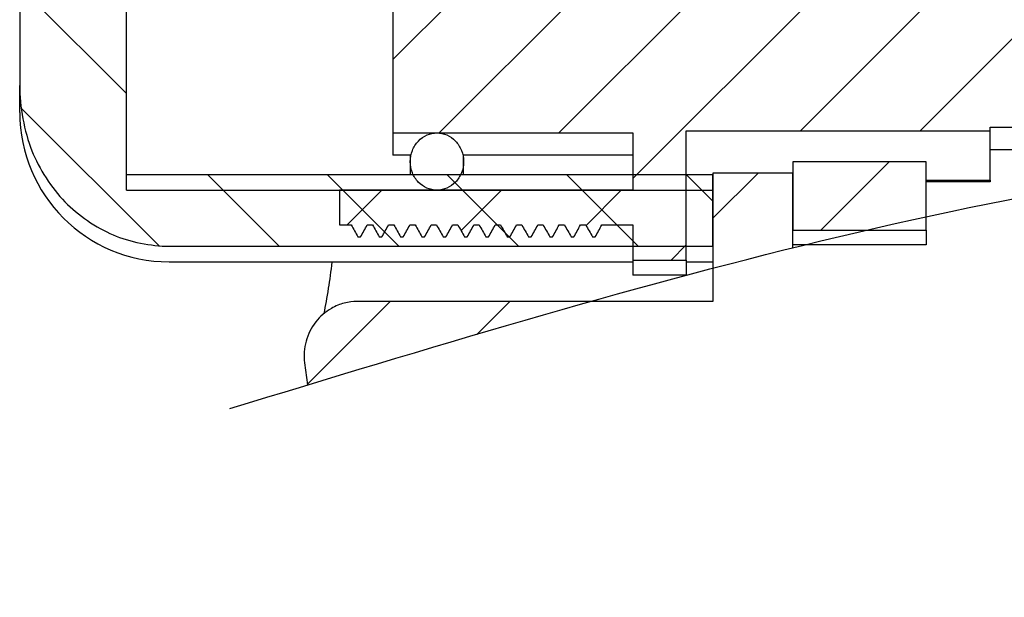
# Model space of a CAD drawing. Header units: millimetres. Extents: x 0 to 4378, y 0 to 2397.
# Tile 533 of 656: x 3460 to 3478, y 22 to 33. Entities that reach past the tile are written whole.
import ezdxf

# ---------------------------------------------------------------- set-up
doc = ezdxf.new("R2010")
doc.units = ezdxf.units.MM
doc.header["$LTSCALE"] = 0.2
doc.layers.add('05_Section Line', color=3, linetype='Continuous')
doc.layers.add('12_Before Rev.Num.', color=5, linetype='Continuous')
pattern_1 = [(45, (-135.975, -57.496), (-1.122532, 1.122532), [])]

# ---------------------------------------------------------------- blocks, each defined once
blk = doc.blocks.new('Blk$I43J4-5N2301D')
at = {"layer": '05_Section Line'}
h = blk.add_hatch(dxfattribs=at)
h.set_pattern_fill('ANSI31', color=256, scale=12.7, style=0)
h.set_pattern_definition(pattern_1)
edge = h.paths.add_edge_path()
edge.add_line((-34.258, -27.534), (-34.208, -27.534))
edge.add_spline(control_points=[(-34.208, -27.534), (-34.187, -27.496), (-34.166, -27.458), (-34.125, -27.382), (-34.104, -27.345), (-34.084, -27.307)], knot_values=[-0.025861, -0.025861, -0.025861, -0.025861, -0.012938, -0.012938, 0, 0, 0, 0], degree=3, periodic=0)
edge.add_line((-34.084, -27.307), (-33.5, -27.307))
edge.add_line((-33.5, -27.307), (-33.5, -27.708))
edge.add_line((-33.5, -27.708), (-33.5, -27.969))
edge.add_line((-33.5, -27.969), (-32.5, -27.969))
edge.add_line((-32.5, -27.969), (-32.5, -27.708))
edge.add_line((-32.5, -27.708), (-32.5, -26.657))
edge.add_line((-32.5, -26.657), (-32.5, -26.369))
edge.add_line((-32.5, -26.369), (-32.5, -25.542))
edge.add_line((-32.5, -25.542), (-26.8, -25.542))
edge.add_line((-26.8, -25.542), (-26.8, -25.473))
edge.add_line((-26.8, -25.473), (-22.7, -25.473))
edge.add_line((-22.7, -25.473), (-22.7, -16.527))
edge.add_line((-22.7, -16.527), (-26.8, -16.527))
edge.add_line((-26.8, -16.527), (-26.8, -15.877))
edge.add_line((-26.8, -15.877), (-28, -15.877))
edge.add_line((-28, -15.877), (-28, -14.39))
edge.add_line((-28, -14.39), (-30.5, -14.39))
edge.add_line((-30.5, -14.39), (-30.5, -15.662))
edge.add_line((-30.5, -15.662), (-30.5, -15.877))
edge.add_line((-30.5, -15.877), (-32.5, -15.877))
edge.add_line((-32.5, -15.877), (-32.5, -15.631))
edge.add_line((-32.5, -15.631), (-32.5, -15.343))
edge.add_line((-32.5, -15.343), (-32.5, -14.292))
edge.add_line((-32.5, -14.292), (-32.5, -14.031))
edge.add_line((-32.5, -14.031), (-33.5, -14.031))
edge.add_line((-33.5, -14.031), (-33.5, -14.292))
edge.add_line((-33.5, -14.292), (-33.5, -14.693))
edge.add_line((-33.5, -14.693), (-33.843, -14.693))
edge.add_spline(control_points=[(-33.843, -14.693), (-33.862, -14.659), (-33.881, -14.625), (-33.921, -14.553), (-33.942, -14.515), (-33.965, -14.474), (-33.967, -14.47), (-33.969, -14.466)], knot_values=[-0.025923, -0.025923, -0.025923, -0.025923, -0.014184, -0.014184, -0.001229, -0.001229, 0, 0, 0, 0], degree=3, periodic=0)
edge.add_line((-33.969, -14.466), (-34.019, -14.466))
edge.add_spline(control_points=[(-34.019, -14.466), (-34.038, -14.501), (-34.056, -14.535), (-34.096, -14.607), (-34.117, -14.645), (-34.139, -14.686), (-34.141, -14.69), (-34.143, -14.693)], knot_values=[-0.025862, -0.025862, -0.025862, -0.025862, -0.014172, -0.014172, -0.001235, -0.001235, 0, 0, 0, 0], degree=3, periodic=0)
edge.add_line((-34.143, -14.693), (-34.243, -14.693))
edge.add_spline(control_points=[(-34.243, -14.693), (-34.263, -14.658), (-34.282, -14.622), (-34.323, -14.549), (-34.344, -14.512), (-34.366, -14.471), (-34.368, -14.469), (-34.369, -14.466)], knot_values=[-0.025923, -0.025923, -0.025923, -0.025923, -0.013797, -0.013797, -0.000843, -0.000843, 0, 0, 0, 0], degree=3, periodic=0)
edge.add_line((-34.369, -14.466), (-34.419, -14.466))
edge.add_spline(control_points=[(-34.419, -14.466), (-34.438, -14.502), (-34.458, -14.537), (-34.498, -14.61), (-34.519, -14.648), (-34.541, -14.688), (-34.542, -14.691), (-34.543, -14.693)], knot_values=[-0.025862, -0.025862, -0.025862, -0.025862, -0.013774, -0.013774, -0.000836, -0.000836, 0, 0, 0, 0], degree=3, periodic=0)
edge.add_line((-34.543, -14.693), (-34.643, -14.693))
edge.add_spline(control_points=[(-34.643, -14.693), (-34.663, -14.658), (-34.682, -14.622), (-34.723, -14.549), (-34.744, -14.512), (-34.766, -14.471), (-34.768, -14.469), (-34.769, -14.466)], knot_values=[-0.025923, -0.025923, -0.025923, -0.025923, -0.013797, -0.013797, -0.000843, -0.000843, 0, 0, 0, 0], degree=3, periodic=0)
edge.add_line((-34.769, -14.466), (-34.819, -14.466))
edge.add_spline(control_points=[(-34.819, -14.466), (-34.838, -14.502), (-34.858, -14.537), (-34.898, -14.61), (-34.919, -14.648), (-34.941, -14.688), (-34.942, -14.691), (-34.943, -14.693)], knot_values=[-0.025862, -0.025862, -0.025862, -0.025862, -0.013774, -0.013774, -0.000836, -0.000836, 0, 0, 0, 0], degree=3, periodic=0)
edge.add_line((-34.943, -14.693), (-35.043, -14.693))
edge.add_spline(control_points=[(-35.043, -14.693), (-35.063, -14.658), (-35.082, -14.622), (-35.123, -14.549), (-35.144, -14.512), (-35.166, -14.471), (-35.168, -14.469), (-35.169, -14.466)], knot_values=[-0.025923, -0.025923, -0.025923, -0.025923, -0.013797, -0.013797, -0.000843, -0.000843, 0, 0, 0, 0], degree=3, periodic=0)
edge.add_line((-35.169, -14.466), (-35.219, -14.466))
edge.add_spline(control_points=[(-35.219, -14.466), (-35.238, -14.502), (-35.258, -14.537), (-35.298, -14.61), (-35.319, -14.648), (-35.341, -14.688), (-35.342, -14.691), (-35.343, -14.693)], knot_values=[-0.025862, -0.025862, -0.025862, -0.025862, -0.013774, -0.013774, -0.000836, -0.000836, 0, 0, 0, 0], degree=3, periodic=0)
edge.add_line((-35.343, -14.693), (-35.443, -14.693))
edge.add_spline(control_points=[(-35.443, -14.693), (-35.463, -14.658), (-35.482, -14.622), (-35.523, -14.549), (-35.544, -14.512), (-35.566, -14.471), (-35.568, -14.469), (-35.569, -14.466)], knot_values=[-0.025923, -0.025923, -0.025923, -0.025923, -0.013797, -0.013797, -0.000843, -0.000843, 0, 0, 0, 0], degree=3, periodic=0)
edge.add_line((-35.569, -14.466), (-35.619, -14.466))
edge.add_spline(control_points=[(-35.619, -14.466), (-35.638, -14.502), (-35.658, -14.537), (-35.698, -14.61), (-35.719, -14.648), (-35.741, -14.688), (-35.742, -14.691), (-35.743, -14.693)], knot_values=[-0.025862, -0.025862, -0.025862, -0.025862, -0.013774, -0.013774, -0.000836, -0.000836, 0, 0, 0, 0], degree=3, periodic=0)
edge.add_line((-35.743, -14.693), (-35.843, -14.693))
edge.add_spline(control_points=[(-35.843, -14.693), (-35.863, -14.658), (-35.882, -14.622), (-35.923, -14.549), (-35.944, -14.512), (-35.966, -14.471), (-35.968, -14.469), (-35.969, -14.466)], knot_values=[-0.025923, -0.025923, -0.025923, -0.025923, -0.013797, -0.013797, -0.000843, -0.000843, 0, 0, 0, 0], degree=3, periodic=0)
edge.add_line((-35.969, -14.466), (-36.019, -14.466))
edge.add_spline(control_points=[(-36.019, -14.466), (-36.038, -14.502), (-36.058, -14.537), (-36.098, -14.61), (-36.119, -14.648), (-36.141, -14.688), (-36.142, -14.691), (-36.143, -14.693)], knot_values=[-0.025862, -0.025862, -0.025862, -0.025862, -0.013774, -0.013774, -0.000836, -0.000836, 0, 0, 0, 0], degree=3, periodic=0)
edge.add_line((-36.143, -14.693), (-36.243, -14.693))
edge.add_spline(control_points=[(-36.243, -14.693), (-36.263, -14.658), (-36.282, -14.622), (-36.323, -14.549), (-36.344, -14.512), (-36.366, -14.471), (-36.368, -14.469), (-36.369, -14.466)], knot_values=[-0.025923, -0.025923, -0.025923, -0.025923, -0.013797, -0.013797, -0.000843, -0.000843, 0, 0, 0, 0], degree=3, periodic=0)
edge.add_line((-36.369, -14.466), (-36.419, -14.466))
edge.add_spline(control_points=[(-36.419, -14.466), (-36.438, -14.502), (-36.458, -14.537), (-36.498, -14.61), (-36.519, -14.648), (-36.541, -14.688), (-36.542, -14.691), (-36.543, -14.693)], knot_values=[-0.025862, -0.025862, -0.025862, -0.025862, -0.013774, -0.013774, -0.000836, -0.000836, 0, 0, 0, 0], degree=3, periodic=0)
edge.add_line((-36.543, -14.693), (-36.643, -14.693))
edge.add_spline(control_points=[(-36.643, -14.693), (-36.663, -14.658), (-36.682, -14.622), (-36.723, -14.549), (-36.744, -14.512), (-36.766, -14.471), (-36.768, -14.469), (-36.769, -14.466)], knot_values=[-0.025923, -0.025923, -0.025923, -0.025923, -0.013797, -0.013797, -0.000843, -0.000843, 0, 0, 0, 0], degree=3, periodic=0)
edge.add_line((-36.769, -14.466), (-36.819, -14.466))
edge.add_spline(control_points=[(-36.819, -14.466), (-36.838, -14.502), (-36.858, -14.537), (-36.898, -14.61), (-36.919, -14.648), (-36.941, -14.688), (-36.942, -14.691), (-36.943, -14.693)], knot_values=[-0.025862, -0.025862, -0.025862, -0.025862, -0.013774, -0.013774, -0.000836, -0.000836, 0, 0, 0, 0], degree=3, periodic=0)
edge.add_line((-36.943, -14.693), (-37.043, -14.693))
edge.add_spline(control_points=[(-37.043, -14.693), (-37.063, -14.658), (-37.082, -14.622), (-37.123, -14.549), (-37.144, -14.512), (-37.166, -14.471), (-37.168, -14.469), (-37.169, -14.466)], knot_values=[-0.025923, -0.025923, -0.025923, -0.025923, -0.013797, -0.013797, -0.000843, -0.000843, 0, 0, 0, 0], degree=3, periodic=0)
edge.add_line((-37.169, -14.466), (-37.219, -14.466))
edge.add_spline(control_points=[(-37.219, -14.466), (-37.238, -14.502), (-37.258, -14.537), (-37.298, -14.61), (-37.319, -14.648), (-37.341, -14.688), (-37.342, -14.691), (-37.343, -14.693)], knot_values=[-0.025862, -0.025862, -0.025862, -0.025862, -0.013774, -0.013774, -0.000836, -0.000836, 0, 0, 0, 0], degree=3, periodic=0)
edge.add_line((-37.343, -14.693), (-37.443, -14.693))
edge.add_spline(control_points=[(-37.443, -14.693), (-37.463, -14.658), (-37.482, -14.622), (-37.523, -14.549), (-37.544, -14.512), (-37.566, -14.471), (-37.568, -14.469), (-37.569, -14.466)], knot_values=[-0.025923, -0.025923, -0.025923, -0.025923, -0.013797, -0.013797, -0.000843, -0.000843, 0, 0, 0, 0], degree=3, periodic=0)
edge.add_line((-37.569, -14.466), (-37.619, -14.466))
edge.add_spline(control_points=[(-37.619, -14.466), (-37.638, -14.502), (-37.658, -14.537), (-37.698, -14.61), (-37.719, -14.648), (-37.741, -14.688), (-37.742, -14.691), (-37.743, -14.693)], knot_values=[-0.025862, -0.025862, -0.025862, -0.025862, -0.013774, -0.013774, -0.000836, -0.000836, 0, 0, 0, 0], degree=3, periodic=0)
edge.add_line((-37.743, -14.693), (-37.843, -14.693))
edge.add_spline(control_points=[(-37.843, -14.693), (-37.863, -14.658), (-37.882, -14.622), (-37.923, -14.549), (-37.944, -14.512), (-37.966, -14.471), (-37.968, -14.469), (-37.969, -14.466)], knot_values=[-0.025923, -0.025923, -0.025923, -0.025923, -0.013797, -0.013797, -0.000843, -0.000843, 0, 0, 0, 0], degree=3, periodic=0)
edge.add_line((-37.969, -14.466), (-38.019, -14.466))
edge.add_spline(control_points=[(-38.019, -14.466), (-38.038, -14.502), (-38.058, -14.537), (-38.098, -14.61), (-38.119, -14.648), (-38.141, -14.688), (-38.142, -14.691), (-38.143, -14.693)], knot_values=[-0.025862, -0.025862, -0.025862, -0.025862, -0.013774, -0.013774, -0.000836, -0.000836, 0, 0, 0, 0], degree=3, periodic=0)
edge.add_line((-38.143, -14.693), (-38.243, -14.693))
edge.add_spline(control_points=[(-38.243, -14.693), (-38.263, -14.658), (-38.282, -14.622), (-38.323, -14.549), (-38.344, -14.512), (-38.366, -14.471), (-38.368, -14.469), (-38.369, -14.466)], knot_values=[-0.025923, -0.025923, -0.025923, -0.025923, -0.013797, -0.013797, -0.000843, -0.000843, 0, 0, 0, 0], degree=3, periodic=0)
edge.add_line((-38.369, -14.466), (-38.419, -14.466))
edge.add_spline(control_points=[(-38.419, -14.466), (-38.438, -14.502), (-38.458, -14.537), (-38.498, -14.61), (-38.519, -14.648), (-38.541, -14.688), (-38.542, -14.691), (-38.543, -14.693)], knot_values=[-0.025862, -0.025862, -0.025862, -0.025862, -0.013774, -0.013774, -0.000836, -0.000836, 0, 0, 0, 0], degree=3, periodic=0)
edge.add_line((-38.543, -14.693), (-38.643, -14.693))
edge.add_spline(control_points=[(-38.643, -14.693), (-38.663, -14.658), (-38.682, -14.622), (-38.723, -14.549), (-38.744, -14.512), (-38.766, -14.471), (-38.768, -14.469), (-38.769, -14.466)], knot_values=[-0.025923, -0.025923, -0.025923, -0.025923, -0.013797, -0.013797, -0.000843, -0.000843, 0, 0, 0, 0], degree=3, periodic=0)
edge.add_line((-38.769, -14.466), (-38.819, -14.466))
edge.add_spline(control_points=[(-38.819, -14.466), (-38.838, -14.502), (-38.858, -14.537), (-38.898, -14.61), (-38.919, -14.648), (-38.941, -14.688), (-38.942, -14.691), (-38.943, -14.693)], knot_values=[-0.025862, -0.025862, -0.025862, -0.025862, -0.013774, -0.013774, -0.000836, -0.000836, 0, 0, 0, 0], degree=3, periodic=0)
edge.add_line((-38.943, -14.693), (-39, -14.693))
edge.add_line((-39, -14.693), (-39, -15.343))
edge.add_line((-39, -15.343), (-33.5, -15.343))
edge.add_line((-33.5, -15.343), (-33.5, -15.631))
edge.add_line((-33.5, -15.631), (-33.5, -16.417))
edge.add_line((-33.5, -16.417), (-38, -16.417))
edge.add_line((-38, -16.417), (-38, -18.121))
edge.add_line((-38, -18.121), (-33, -18.121))
edge.add_line((-33, -18.121), (-33, -19.112))
edge.add_line((-33, -19.112), (-38, -19.112))
edge.add_line((-38, -19.112), (-38, -21.335))
edge.add_line((-38, -21.335), (-33, -21.335))
edge.add_line((-33, -21.335), (-33, -22.031))
edge.add_line((-33, -22.031), (-38, -22.031))
edge.add_line((-38, -22.031), (-38, -25.583))
edge.add_line((-38, -25.583), (-33.5, -25.583))
edge.add_line((-33.5, -25.583), (-33.5, -26.369))
edge.add_line((-33.5, -26.369), (-33.5, -26.657))
edge.add_line((-33.5, -26.657), (-39, -26.657))
edge.add_line((-39, -26.657), (-39, -27.307))
edge.add_line((-39, -27.307), (-38.784, -27.307))
edge.add_spline(control_points=[(-38.784, -27.307), (-38.763, -27.345), (-38.742, -27.382), (-38.7, -27.458), (-38.679, -27.496), (-38.658, -27.534)], knot_values=[-0.025924, -0.025924, -0.025924, -0.025924, -0.012954, -0.012954, 0, 0, 0, 0], degree=3, periodic=0)
edge.add_line((-38.658, -27.534), (-38.608, -27.534))
edge.add_spline(control_points=[(-38.608, -27.534), (-38.587, -27.496), (-38.566, -27.458), (-38.525, -27.382), (-38.504, -27.345), (-38.484, -27.307)], knot_values=[-0.025861, -0.025861, -0.025861, -0.025861, -0.012938, -0.012938, 0, 0, 0, 0], degree=3, periodic=0)
edge.add_line((-38.484, -27.307), (-38.384, -27.307))
edge.add_spline(control_points=[(-38.384, -27.307), (-38.363, -27.345), (-38.342, -27.382), (-38.3, -27.458), (-38.279, -27.496), (-38.258, -27.534)], knot_values=[-0.025924, -0.025924, -0.025924, -0.025924, -0.012954, -0.012954, 0, 0, 0, 0], degree=3, periodic=0)
edge.add_line((-38.258, -27.534), (-38.208, -27.534))
edge.add_spline(control_points=[(-38.208, -27.534), (-38.187, -27.496), (-38.166, -27.458), (-38.125, -27.382), (-38.104, -27.345), (-38.084, -27.307)], knot_values=[-0.025861, -0.025861, -0.025861, -0.025861, -0.012938, -0.012938, 0, 0, 0, 0], degree=3, periodic=0)
edge.add_line((-38.084, -27.307), (-37.984, -27.307))
edge.add_spline(control_points=[(-37.984, -27.307), (-37.963, -27.345), (-37.942, -27.382), (-37.9, -27.458), (-37.879, -27.496), (-37.858, -27.534)], knot_values=[-0.025924, -0.025924, -0.025924, -0.025924, -0.012954, -0.012954, 0, 0, 0, 0], degree=3, periodic=0)
edge.add_line((-37.858, -27.534), (-37.808, -27.534))
edge.add_spline(control_points=[(-37.808, -27.534), (-37.787, -27.496), (-37.766, -27.458), (-37.725, -27.382), (-37.704, -27.345), (-37.684, -27.307)], knot_values=[-0.025861, -0.025861, -0.025861, -0.025861, -0.012938, -0.012938, 0, 0, 0, 0], degree=3, periodic=0)
edge.add_line((-37.684, -27.307), (-37.584, -27.307))
edge.add_spline(control_points=[(-37.584, -27.307), (-37.563, -27.345), (-37.542, -27.382), (-37.5, -27.458), (-37.479, -27.496), (-37.458, -27.534)], knot_values=[-0.025924, -0.025924, -0.025924, -0.025924, -0.012954, -0.012954, 0, 0, 0, 0], degree=3, periodic=0)
edge.add_line((-37.458, -27.534), (-37.408, -27.534))
edge.add_spline(control_points=[(-37.408, -27.534), (-37.387, -27.496), (-37.366, -27.458), (-37.325, -27.382), (-37.304, -27.345), (-37.284, -27.307)], knot_values=[-0.025861, -0.025861, -0.025861, -0.025861, -0.012938, -0.012938, 0, 0, 0, 0], degree=3, periodic=0)
edge.add_line((-37.284, -27.307), (-37.184, -27.307))
edge.add_spline(control_points=[(-37.184, -27.307), (-37.163, -27.345), (-37.142, -27.382), (-37.1, -27.458), (-37.079, -27.496), (-37.058, -27.534)], knot_values=[-0.025924, -0.025924, -0.025924, -0.025924, -0.012954, -0.012954, 0, 0, 0, 0], degree=3, periodic=0)
edge.add_line((-37.058, -27.534), (-37.008, -27.534))
edge.add_spline(control_points=[(-37.008, -27.534), (-36.987, -27.496), (-36.966, -27.458), (-36.925, -27.382), (-36.904, -27.345), (-36.884, -27.307)], knot_values=[-0.025861, -0.025861, -0.025861, -0.025861, -0.012938, -0.012938, 0, 0, 0, 0], degree=3, periodic=0)
edge.add_line((-36.884, -27.307), (-36.784, -27.307))
edge.add_spline(control_points=[(-36.784, -27.307), (-36.763, -27.345), (-36.742, -27.382), (-36.7, -27.458), (-36.679, -27.496), (-36.658, -27.534)], knot_values=[-0.025924, -0.025924, -0.025924, -0.025924, -0.012954, -0.012954, 0, 0, 0, 0], degree=3, periodic=0)
edge.add_line((-36.658, -27.534), (-36.608, -27.534))
edge.add_spline(control_points=[(-36.608, -27.534), (-36.587, -27.496), (-36.566, -27.458), (-36.525, -27.382), (-36.504, -27.345), (-36.484, -27.307)], knot_values=[-0.025861, -0.025861, -0.025861, -0.025861, -0.012938, -0.012938, 0, 0, 0, 0], degree=3, periodic=0)
edge.add_line((-36.484, -27.307), (-36.384, -27.307))
edge.add_spline(control_points=[(-36.384, -27.307), (-36.363, -27.345), (-36.342, -27.382), (-36.3, -27.458), (-36.279, -27.496), (-36.258, -27.534)], knot_values=[-0.025924, -0.025924, -0.025924, -0.025924, -0.012954, -0.012954, 0, 0, 0, 0], degree=3, periodic=0)
edge.add_line((-36.258, -27.534), (-36.208, -27.534))
edge.add_spline(control_points=[(-36.208, -27.534), (-36.187, -27.496), (-36.166, -27.458), (-36.125, -27.382), (-36.104, -27.345), (-36.084, -27.307)], knot_values=[-0.025861, -0.025861, -0.025861, -0.025861, -0.012938, -0.012938, 0, 0, 0, 0], degree=3, periodic=0)
edge.add_line((-36.084, -27.307), (-35.984, -27.307))
edge.add_spline(control_points=[(-35.984, -27.307), (-35.963, -27.345), (-35.942, -27.382), (-35.9, -27.458), (-35.879, -27.496), (-35.858, -27.534)], knot_values=[-0.025924, -0.025924, -0.025924, -0.025924, -0.012954, -0.012954, 0, 0, 0, 0], degree=3, periodic=0)
edge.add_line((-35.858, -27.534), (-35.808, -27.534))
edge.add_spline(control_points=[(-35.808, -27.534), (-35.787, -27.496), (-35.766, -27.458), (-35.725, -27.382), (-35.704, -27.345), (-35.684, -27.307)], knot_values=[-0.025861, -0.025861, -0.025861, -0.025861, -0.012938, -0.012938, 0, 0, 0, 0], degree=3, periodic=0)
edge.add_line((-35.684, -27.307), (-35.584, -27.307))
edge.add_spline(control_points=[(-35.584, -27.307), (-35.563, -27.345), (-35.542, -27.382), (-35.5, -27.458), (-35.479, -27.496), (-35.458, -27.534)], knot_values=[-0.025924, -0.025924, -0.025924, -0.025924, -0.012954, -0.012954, 0, 0, 0, 0], degree=3, periodic=0)
edge.add_line((-35.458, -27.534), (-35.408, -27.534))
edge.add_spline(control_points=[(-35.408, -27.534), (-35.387, -27.496), (-35.366, -27.458), (-35.325, -27.382), (-35.304, -27.345), (-35.284, -27.307)], knot_values=[-0.025861, -0.025861, -0.025861, -0.025861, -0.012938, -0.012938, 0, 0, 0, 0], degree=3, periodic=0)
edge.add_line((-35.284, -27.307), (-35.184, -27.307))
edge.add_spline(control_points=[(-35.184, -27.307), (-35.163, -27.345), (-35.142, -27.382), (-35.1, -27.458), (-35.079, -27.496), (-35.058, -27.534)], knot_values=[-0.025924, -0.025924, -0.025924, -0.025924, -0.012954, -0.012954, 0, 0, 0, 0], degree=3, periodic=0)
edge.add_line((-35.058, -27.534), (-35.008, -27.534))
edge.add_spline(control_points=[(-35.008, -27.534), (-34.987, -27.496), (-34.966, -27.458), (-34.925, -27.382), (-34.904, -27.345), (-34.884, -27.307)], knot_values=[-0.025861, -0.025861, -0.025861, -0.025861, -0.012938, -0.012938, 0, 0, 0, 0], degree=3, periodic=0)
edge.add_line((-34.884, -27.307), (-34.784, -27.307))
edge.add_spline(control_points=[(-34.784, -27.307), (-34.763, -27.345), (-34.742, -27.382), (-34.7, -27.458), (-34.679, -27.496), (-34.658, -27.534)], knot_values=[-0.025924, -0.025924, -0.025924, -0.025924, -0.012954, -0.012954, 0, 0, 0, 0], degree=3, periodic=0)
edge.add_line((-34.658, -27.534), (-34.608, -27.534))
edge.add_spline(control_points=[(-34.608, -27.534), (-34.587, -27.496), (-34.566, -27.458), (-34.525, -27.382), (-34.504, -27.345), (-34.484, -27.307)], knot_values=[-0.025861, -0.025861, -0.025861, -0.025861, -0.012938, -0.012938, 0, 0, 0, 0], degree=3, periodic=0)
edge.add_line((-34.484, -27.307), (-34.384, -27.307))
edge.add_spline(control_points=[(-34.384, -27.307), (-34.363, -27.345), (-34.342, -27.382), (-34.3, -27.458), (-34.279, -27.496), (-34.258, -27.534)], knot_values=[-0.025924, -0.025924, -0.025924, -0.025924, -0.012954, -0.012954, 0, 0, 0, 0], degree=3, periodic=0)
h = blk.add_hatch(dxfattribs=at)
h.set_pattern_fill('ANSI31', color=256, scale=12.7, angle=90.0002, style=0)
h.set_pattern_definition([(135.0002, (-135.975, -57.496), (-1.122528, -1.122536), [])])
edge = h.paths.add_edge_path()
edge.add_spline(control_points=[(-45, -24.693), (-45, -25.087), (-44.917, -25.553), (-44.637, -26.254), (-44.403, -26.619), (-43.909, -27.125), (-43.567, -27.361), (-42.937, -27.627), (-42.539, -27.708), (-42.2, -27.708)], knot_values=[0.364927, 0.364927, 0.364927, 0.364927, 0.48316, 0.48316, 0.591468, 0.591468, 0.69527, 0.69527, 0.796852, 0.796852, 0.796852, 0.796852], degree=3, periodic=0)
edge.add_line((-42.2, -27.708), (-33.5, -27.708))
edge.add_line((-33.5, -27.708), (-32.5, -27.708))
edge.add_line((-32.5, -27.708), (-32, -27.708))
edge.add_line((-32, -27.708), (-32, -26.657))
edge.add_line((-32, -26.657), (-32, -26.369))
edge.add_line((-32, -26.369), (-32.5, -26.369))
edge.add_line((-32.5, -26.369), (-33.5, -26.369))
edge.add_line((-33.5, -26.369), (-36.731, -26.369))
edge.add_line((-36.731, -26.369), (-37.62, -26.369))
edge.add_line((-37.62, -26.369), (-43, -26.369))
edge.add_line((-43, -26.369), (-43, -15.631))
edge.add_line((-43, -15.631), (-37.62, -15.631))
edge.add_line((-37.62, -15.631), (-36.731, -15.631))
edge.add_line((-36.731, -15.631), (-33.5, -15.631))
edge.add_line((-33.5, -15.631), (-32.5, -15.631))
edge.add_line((-32.5, -15.631), (-32, -15.631))
edge.add_line((-32, -15.631), (-32, -15.343))
edge.add_line((-32, -15.343), (-32, -14.292))
edge.add_line((-32, -14.292), (-32.5, -14.292))
edge.add_line((-32.5, -14.292), (-33.5, -14.292))
edge.add_line((-33.5, -14.292), (-42.2, -14.292))
edge.add_spline(control_points=[(-42.2, -14.292), (-42.539, -14.292), (-42.937, -14.373), (-43.567, -14.639), (-43.909, -14.875), (-44.403, -15.381), (-44.637, -15.746), (-44.917, -16.447), (-45, -16.913), (-45, -17.307)], knot_values=[-0.796852, -0.796852, -0.796852, -0.796852, -0.69527, -0.69527, -0.591468, -0.591468, -0.48316, -0.48316, -0.364927, -0.364927, -0.364927, -0.364927], degree=3, periodic=0)
edge.add_line((-45, -17.307), (-45, -24.693))
h = blk.add_hatch(dxfattribs=at)
h.set_pattern_fill('ANSI31', color=256, scale=12.7, angle=75.0002, style=0)
h.set_pattern_definition([(120.0002, (-135.975, -57.496), (-1.374813, -0.793754), [])])
edge = h.paths.add_edge_path()
edge.add_spline(control_points=[(-37.176, -26.657), (-37.115, -26.657), (-37.044, -26.642), (-36.931, -26.594), (-36.87, -26.551), (-36.79, -26.468), (-36.756, -26.418), (-36.732, -26.369)], knot_values=[0, 0, 0, 0, 0.018144, 0.018144, 0.036847, 0.036847, 0.05254, 0.05254, 0.05254, 0.05254], degree=3, periodic=0)
edge.add_spline(control_points=[(-36.732, -26.369), (-36.726, -26.357), (-36.72, -26.345), (-36.691, -26.271), (-36.676, -26.191), (-36.676, -26.055), (-36.691, -25.975), (-36.74, -25.851), (-36.782, -25.784), (-36.871, -25.69), (-36.932, -25.647), (-37.045, -25.598), (-37.116, -25.583), (-37.236, -25.583), (-37.306, -25.598), (-37.419, -25.647), (-37.48, -25.69), (-37.569, -25.784), (-37.611, -25.851), (-37.66, -25.975), (-37.676, -26.055), (-37.676, -26.191), (-37.661, -26.271), (-37.631, -26.345), (-37.626, -26.357), (-37.62, -26.369)], knot_values=[0.05254, 0.05254, 0.05254, 0.05254, 0.056315, 0.056315, 0.076573, 0.076573, 0.096966, 0.096966, 0.116746, 0.116746, 0.135602, 0.135602, 0.153632, 0.153632, 0.171661, 0.171661, 0.190517, 0.190517, 0.210297, 0.210297, 0.23069, 0.23069, 0.250948, 0.250948, 0.254723, 0.254723, 0.254723, 0.254723], degree=3, periodic=0)
edge.add_spline(control_points=[(-37.62, -26.369), (-37.595, -26.418), (-37.561, -26.468), (-37.481, -26.551), (-37.42, -26.594), (-37.307, -26.642), (-37.236, -26.657), (-37.176, -26.657)], knot_values=[0.254723, 0.254723, 0.254723, 0.254723, 0.270416, 0.270416, 0.289119, 0.289119, 0.307263, 0.307263, 0.307263, 0.307263], degree=3, periodic=0)
h = blk.add_hatch(dxfattribs=at)
h.set_pattern_fill('ANSI31', color=256, scale=12.7, style=0)
h.set_pattern_definition(pattern_1)
h.paths.add_polyline_path([(-28, -26.123), (-30.5, -26.123), (-30.5, -26.338), (-30.5, -27.406), (-28, -27.406)])
h = blk.add_hatch(dxfattribs=at)
h.set_pattern_fill('ANSI31', color=256, scale=12.7, style=0)
h.set_pattern_definition(pattern_1)
h.paths.add_polyline_path([(-32, -28.135), (-30.5, -27.745), (-30.5, -26.338), (-32, -26.338), (-32, -26.369), (-32, -26.657)])
h.paths.add_polyline_path([(-39.605, -30.314), (-37.385, -29.642), (-34.281, -28.746), (-38.669, -28.746), (-38.669, -28.745), (-38.676, -28.745), (-38.683, -28.745), (-38.69, -28.745), (-38.697, -28.745), (-38.703, -28.746), (-38.71, -28.746), (-38.717, -28.746), (-38.724, -28.747), (-38.731, -28.747), (-38.738, -28.747), (-38.745, -28.748), (-38.751, -28.748), (-38.758, -28.749), (-38.765, -28.75), (-38.772, -28.75), (-38.778, -28.751), (-38.785, -28.752), (-38.792, -28.753), (-38.799, -28.753), (-38.805, -28.754), (-38.812, -28.755), (-38.819, -28.756), (-38.825, -28.757), (-38.832, -28.758), (-38.838, -28.759), (-38.845, -28.761), (-38.852, -28.762), (-38.858, -28.763), (-38.865, -28.764), (-38.871, -28.766), (-38.878, -28.767), (-38.884, -28.769), (-38.891, -28.77), (-38.898, -28.772), (-38.904, -28.773), (-38.911, -28.775), (-38.917, -28.776), (-38.924, -28.778), (-38.93, -28.78), (-38.936, -28.782), (-38.943, -28.784), (-38.949, -28.785), (-38.956, -28.787), (-38.962, -28.789), (-38.968, -28.791), (-38.975, -28.793), (-38.981, -28.796), (-38.987, -28.798), (-38.994, -28.8), (-39, -28.802), (-39.006, -28.804), (-39.013, -28.807), (-39.019, -28.809), (-39.025, -28.812), (-39.031, -28.814), (-39.038, -28.816), (-39.044, -28.819), (-39.05, -28.822), (-39.056, -28.824), (-39.062, -28.827), (-39.068, -28.83), (-39.074, -28.832), (-39.08, -28.835), (-39.087, -28.838), (-39.093, -28.841), (-39.099, -28.844), (-39.105, -28.847), (-39.111, -28.85), (-39.117, -28.853), (-39.122, -28.856), (-39.128, -28.859), (-39.134, -28.862), (-39.14, -28.865), (-39.146, -28.869), (-39.152, -28.872), (-39.158, -28.875), (-39.163, -28.878), (-39.169, -28.882), (-39.175, -28.885), (-39.181, -28.889), (-39.186, -28.892), (-39.192, -28.896), (-39.198, -28.899), (-39.203, -28.903), (-39.209, -28.907), (-39.214, -28.91), (-39.22, -28.914), (-39.226, -28.918), (-39.231, -28.922), (-39.236, -28.926), (-39.242, -28.929), (-39.247, -28.933), (-39.253, -28.937), (-39.258, -28.941), (-39.263, -28.945), (-39.269, -28.949), (-39.274, -28.954), (-39.279, -28.958), (-39.284, -28.962), (-39.29, -28.966), (-39.295, -28.97), (-39.3, -28.975), (-39.305, -28.979), (-39.31, -28.983), (-39.315, -28.988), (-39.32, -28.992), (-39.325, -28.996), (-39.33, -29.001), (-39.335, -29.005), (-39.34, -29.01), (-39.345, -29.014), (-39.349, -29.019), (-39.354, -29.024), (-39.359, -29.028), (-39.364, -29.033), (-39.368, -29.038), (-39.373, -29.043), (-39.378, -29.047), (-39.382, -29.052), (-39.387, -29.057), (-39.392, -29.062), (-39.396, -29.067), (-39.401, -29.072), (-39.405, -29.077), (-39.409, -29.082), (-39.414, -29.087), (-39.418, -29.092), (-39.423, -29.097), (-39.427, -29.102), (-39.431, -29.107), (-39.435, -29.112), (-39.44, -29.118), (-39.444, -29.123), (-39.448, -29.128), (-39.452, -29.134), (-39.456, -29.139), (-39.46, -29.144), (-39.464, -29.15), (-39.468, -29.155), (-39.472, -29.16), (-39.476, -29.166), (-39.48, -29.171), (-39.483, -29.177), (-39.487, -29.182), (-39.491, -29.188), (-39.495, -29.194), (-39.498, -29.199), (-39.502, -29.205), (-39.505, -29.21), (-39.509, -29.216), (-39.513, -29.222), (-39.516, -29.227), (-39.519, -29.233), (-39.523, -29.239), (-39.526, -29.245), (-39.529, -29.25), (-39.533, -29.256), (-39.536, -29.262), (-39.539, -29.268), (-39.542, -29.274), (-39.546, -29.28), (-39.549, -29.286), (-39.552, -29.292), (-39.555, -29.298), (-39.558, -29.304), (-39.561, -29.31), (-39.564, -29.316), (-39.566, -29.322), (-39.569, -29.328), (-39.572, -29.334), (-39.575, -29.34), (-39.577, -29.346), (-39.58, -29.352), (-39.583, -29.358), (-39.585, -29.364), (-39.588, -29.371), (-39.59, -29.377), (-39.593, -29.383), (-39.595, -29.389), (-39.598, -29.395), (-39.6, -29.402), (-39.602, -29.408), (-39.605, -29.414), (-39.607, -29.421), (-39.609, -29.427), (-39.611, -29.433), (-39.613, -29.44), (-39.615, -29.446), (-39.617, -29.452), (-39.619, -29.459), (-39.621, -29.465), (-39.623, -29.472), (-39.625, -29.478), (-39.627, -29.484), (-39.629, -29.491), (-39.63, -29.497), (-39.632, -29.504), (-39.634, -29.51), (-39.635, -29.517), (-39.637, -29.523), (-39.638, -29.53), (-39.64, -29.536), (-39.641, -29.543), (-39.643, -29.549), (-39.644, -29.556), (-39.646, -29.563), (-39.647, -29.569), (-39.648, -29.576), (-39.649, -29.582), (-39.65, -29.589), (-39.651, -29.595), (-39.653, -29.602), (-39.654, -29.609), (-39.655, -29.615), (-39.656, -29.622), (-39.656, -29.629), (-39.657, -29.635), (-39.658, -29.642), (-39.659, -29.648), (-39.66, -29.655), (-39.66, -29.662), (-39.661, -29.668), (-39.662, -29.675), (-39.662, -29.682), (-39.663, -29.688), (-39.663, -29.695), (-39.664, -29.702), (-39.664, -29.708), (-39.664, -29.715), (-39.665, -29.722), (-39.665, -29.728), (-39.665, -29.735), (-39.665, -29.742), (-39.665, -29.748), (-39.666, -29.755), (-39.666, -29.762), (-39.666, -29.768), (-39.666, -29.775), (-39.665, -29.782), (-39.665, -29.788), (-39.665, -29.795), (-39.665, -29.802), (-39.665, -29.809), (-39.664, -29.815), (-39.664, -29.822), (-39.664, -29.829), (-39.663, -29.835), (-39.663, -29.842), (-39.662, -29.849), (-39.662, -29.855), (-39.661, -29.862), (-39.661, -29.869), (-39.66, -29.875), (-39.659, -29.882), (-39.659, -29.889), (-39.658, -29.895), (-39.658, -29.895)])
for p, q in [((-43, -26.657), (-43, -15.343)), ((-43, -26.369), (-43, -15.631)), ((-45, -17.307), (-45, -24.693)), ((-38, -22.031), (-38, -25.583)), ((-45, -25.2), (-45, -24.693)), ((-26.8, -25.542), (-26.8, -25.473)), ((-26.8, -25.473), (-22.7, -25.473)), ((-38, -25.583), (-33.5, -25.583)), ((-38, -25.583), (-38, -26)), ((-33.5, -25.583), (-33.5, -26.657)), ((-32.5, -27.969), (-32.5, -25.542)), ((-32.5, -25.542), (-26.8, -25.542)), ((-26.8, -26.471), (-26.8, -25.542)), ((-37.662, -26), (-38, -26)), ((-37.676, -26), (-37.676, -26.123)), ((-33.5, -26), (-36.689, -26)), ((-36.676, -26.123), (-36.676, -26)), ((-22.7, -25.9), (-26.8, -25.9)), ((-37.676, -26.123), (-37.676, -26.369)), ((-36.676, -26.369), (-36.676, -26.123)), ((-28, -26.123), (-30.5, -26.123)), ((-30.5, -26.123), (-30.5, -27.406)), ((-28, -27.406), (-28, -26.123)), ((-32, -26.369), (-43, -26.369)), ((-30.5, -26.338), (-32, -26.338)), ((-32, -26.338), (-32, -28.746)), ((-32, -27.708), (-32, -26.369)), ((-30.5, -27.737), (-30.5, -26.338)), ((-28, -26.471), (-26.8, -26.471)), ((-26.8, -26.5), (-28, -26.5)), ((-26.8, -26.471), (-26.8, -26.5)), ((-43, -26.657), (-32, -26.657)), ((-33.5, -26.657), (-39, -26.657)), ((-39, -26.657), (-39, -27.307)), ((-39, -27.307), (-38.784, -27.307)), ((-38.484, -27.307), (-38.384, -27.307)), ((-38.084, -27.307), (-37.984, -27.307)), ((-37.684, -27.307), (-37.584, -27.307)), ((-37.284, -27.307), (-37.184, -27.307)), ((-36.884, -27.307), (-36.784, -27.307)), ((-36.484, -27.307), (-36.384, -27.307)), ((-36.084, -27.307), (-35.984, -27.307)), ((-35.684, -27.307), (-35.584, -27.307)), ((-35.284, -27.307), (-35.184, -27.307)), ((-34.884, -27.307), (-34.784, -27.307)), ((-34.484, -27.307), (-34.384, -27.307)), ((-34.084, -27.307), (-33.5, -27.307)), ((-33.5, -27.307), (-33.5, -27.969)), ((-30.5, -27.406), (-28, -27.406)), ((-28, -27.406), (-28, -27.683)), ((-38.658, -27.534), (-38.608, -27.534)), ((-38.258, -27.534), (-38.208, -27.534)), ((-37.858, -27.534), (-37.808, -27.534)), ((-37.458, -27.534), (-37.408, -27.534)), ((-37.058, -27.534), (-37.008, -27.534)), ((-36.658, -27.534), (-36.608, -27.534)), ((-36.258, -27.534), (-36.208, -27.534)), ((-35.858, -27.534), (-35.808, -27.534)), ((-35.458, -27.534), (-35.408, -27.534)), ((-35.058, -27.534), (-35.008, -27.534)), ((-34.658, -27.534), (-34.608, -27.534)), ((-34.258, -27.534), (-34.208, -27.534)), ((-28, -27.683), (-30.5, -27.683)), ((-42.2, -27.708), (-32, -27.708)), ((-42.2, -28), (-33.5, -28)), ((-33.5, -27.969), (-32.5, -27.969)), ((-33.5, -27.969), (-33.5, -28.25)), ((-32.5, -27.969), (-32.5, -28.25)), ((-32.5, -28), (-32, -28)), ((-32.5, -28.25), (-33.5, -28.25)), ((-32, -28.746), (-38.669, -28.746)), ((-39.658, -29.895), (-39.605, -30.311)), ((-39.658, -29.895), (-39.658, -29.895)), ((-39.658, -29.895), (-39.658, -29.895))]:
    blk.add_line(p, q)
blk.add_arc((-42.2, -25.2), 2.8, 180, 270)
for points, knots in [([(-45, -24.693), (-45, -25.087), (-44.917, -25.553), (-44.637, -26.254), (-44.403, -26.619), (-43.909, -27.125), (-43.567, -27.361), (-42.937, -27.627), (-42.539, -27.708), (-42.2, -27.708)], [0.3649266, 0.3649266, 0.3649266, 0.3649266, 0.4831596, 0.4831596, 0.5914681, 0.5914681, 0.6952704, 0.6952704, 0.7968522, 0.7968522, 0.7968522, 0.7968522]), ([(-37.176, -26.657), (-37.115, -26.657), (-37.044, -26.642), (-36.931, -26.594), (-36.87, -26.551), (-36.782, -26.459), (-36.74, -26.394), (-36.691, -26.271), (-36.676, -26.191), (-36.676, -26.055), (-36.691, -25.975), (-36.74, -25.851), (-36.782, -25.784), (-36.871, -25.69), (-36.932, -25.647), (-37.045, -25.598), (-37.116, -25.583), (-37.236, -25.583), (-37.306, -25.598), (-37.419, -25.647), (-37.48, -25.69), (-37.569, -25.784), (-37.611, -25.851), (-37.66, -25.975), (-37.676, -26.055), (-37.676, -26.191), (-37.661, -26.271), (-37.612, -26.394), (-37.57, -26.459), (-37.481, -26.551), (-37.42, -26.594), (-37.307, -26.642), (-37.236, -26.657), (-37.176, -26.657)], [0, 0, 0, 0, 0.0181437, 0.0181437, 0.0368468, 0.0368468, 0.0563153, 0.0563153, 0.0765732, 0.0765732, 0.0969664, 0.0969664, 0.1167458, 0.1167458, 0.1356024, 0.1356024, 0.1536316, 0.1536316, 0.1716608, 0.1716608, 0.1905174, 0.1905174, 0.2102968, 0.2102968, 0.23069, 0.23069, 0.2509479, 0.2509479, 0.2704164, 0.2704164, 0.2891195, 0.2891195, 0.3072632, 0.3072632, 0.3072632, 0.3072632]), ([(-38.784, -27.307), (-38.763, -27.345), (-38.742, -27.382), (-38.7, -27.458), (-38.679, -27.496), (-38.658, -27.534)], [-0.02592357, -0.02592357, -0.02592357, -0.02592357, -0.01295381, -0.01295381, 0, 0, 0, 0]), ([(-38.608, -27.534), (-38.587, -27.496), (-38.566, -27.458), (-38.525, -27.382), (-38.504, -27.345), (-38.484, -27.307)], [-0.02586117, -0.02586117, -0.02586117, -0.02586117, -0.01293807, -0.01293807, 0, 0, 0, 0]), ([(-38.384, -27.307), (-38.363, -27.345), (-38.342, -27.382), (-38.3, -27.458), (-38.279, -27.496), (-38.258, -27.534)], [-0.02592357, -0.02592357, -0.02592357, -0.02592357, -0.01295381, -0.01295381, 0, 0, 0, 0]), ([(-38.208, -27.534), (-38.187, -27.496), (-38.166, -27.458), (-38.125, -27.382), (-38.104, -27.345), (-38.084, -27.307)], [-0.02586117, -0.02586117, -0.02586117, -0.02586117, -0.01293807, -0.01293807, 0, 0, 0, 0]), ([(-37.984, -27.307), (-37.963, -27.345), (-37.942, -27.382), (-37.9, -27.458), (-37.879, -27.496), (-37.858, -27.534)], [-0.02592357, -0.02592357, -0.02592357, -0.02592357, -0.01295381, -0.01295381, 0, 0, 0, 0]), ([(-37.808, -27.534), (-37.787, -27.496), (-37.766, -27.458), (-37.725, -27.382), (-37.704, -27.345), (-37.684, -27.307)], [-0.02586117, -0.02586117, -0.02586117, -0.02586117, -0.01293807, -0.01293807, 0, 0, 0, 0]), ([(-37.584, -27.307), (-37.563, -27.345), (-37.542, -27.382), (-37.5, -27.458), (-37.479, -27.496), (-37.458, -27.534)], [-0.02592357, -0.02592357, -0.02592357, -0.02592357, -0.01295381, -0.01295381, 0, 0, 0, 0]), ([(-37.408, -27.534), (-37.387, -27.496), (-37.366, -27.458), (-37.325, -27.382), (-37.304, -27.345), (-37.284, -27.307)], [-0.02586117, -0.02586117, -0.02586117, -0.02586117, -0.01293807, -0.01293807, 0, 0, 0, 0]), ([(-37.184, -27.307), (-37.163, -27.345), (-37.142, -27.382), (-37.1, -27.458), (-37.079, -27.496), (-37.058, -27.534)], [-0.02592357, -0.02592357, -0.02592357, -0.02592357, -0.01295381, -0.01295381, 0, 0, 0, 0]), ([(-37.008, -27.534), (-36.987, -27.496), (-36.966, -27.458), (-36.925, -27.382), (-36.904, -27.345), (-36.884, -27.307)], [-0.02586117, -0.02586117, -0.02586117, -0.02586117, -0.01293807, -0.01293807, 0, 0, 0, 0]), ([(-36.784, -27.307), (-36.763, -27.345), (-36.742, -27.382), (-36.7, -27.458), (-36.679, -27.496), (-36.658, -27.534)], [-0.02592357, -0.02592357, -0.02592357, -0.02592357, -0.01295381, -0.01295381, 0, 0, 0, 0]), ([(-36.608, -27.534), (-36.587, -27.496), (-36.566, -27.458), (-36.525, -27.382), (-36.504, -27.345), (-36.484, -27.307)], [-0.02586117, -0.02586117, -0.02586117, -0.02586117, -0.01293807, -0.01293807, 0, 0, 0, 0]), ([(-36.384, -27.307), (-36.363, -27.345), (-36.342, -27.382), (-36.3, -27.458), (-36.279, -27.496), (-36.258, -27.534)], [-0.02592357, -0.02592357, -0.02592357, -0.02592357, -0.01295381, -0.01295381, 0, 0, 0, 0]), ([(-36.208, -27.534), (-36.187, -27.496), (-36.166, -27.458), (-36.125, -27.382), (-36.104, -27.345), (-36.084, -27.307)], [-0.02586117, -0.02586117, -0.02586117, -0.02586117, -0.01293807, -0.01293807, 0, 0, 0, 0]), ([(-35.984, -27.307), (-35.963, -27.345), (-35.942, -27.382), (-35.9, -27.458), (-35.879, -27.496), (-35.858, -27.534)], [-0.02592357, -0.02592357, -0.02592357, -0.02592357, -0.01295381, -0.01295381, 0, 0, 0, 0]), ([(-35.808, -27.534), (-35.787, -27.496), (-35.766, -27.458), (-35.725, -27.382), (-35.704, -27.345), (-35.684, -27.307)], [-0.02586117, -0.02586117, -0.02586117, -0.02586117, -0.01293807, -0.01293807, 0, 0, 0, 0]), ([(-35.584, -27.307), (-35.563, -27.345), (-35.542, -27.382), (-35.5, -27.458), (-35.479, -27.496), (-35.458, -27.534)], [-0.02592357, -0.02592357, -0.02592357, -0.02592357, -0.01295381, -0.01295381, 0, 0, 0, 0]), ([(-35.408, -27.534), (-35.387, -27.496), (-35.366, -27.458), (-35.325, -27.382), (-35.304, -27.345), (-35.284, -27.307)], [-0.02586117, -0.02586117, -0.02586117, -0.02586117, -0.01293807, -0.01293807, 0, 0, 0, 0]), ([(-35.184, -27.307), (-35.163, -27.345), (-35.142, -27.382), (-35.1, -27.458), (-35.079, -27.496), (-35.058, -27.534)], [-0.02592357, -0.02592357, -0.02592357, -0.02592357, -0.01295381, -0.01295381, 0, 0, 0, 0]), ([(-35.008, -27.534), (-34.987, -27.496), (-34.966, -27.458), (-34.925, -27.382), (-34.904, -27.345), (-34.884, -27.307)], [-0.02586117, -0.02586117, -0.02586117, -0.02586117, -0.01293807, -0.01293807, 0, 0, 0, 0]), ([(-34.784, -27.307), (-34.763, -27.345), (-34.742, -27.382), (-34.7, -27.458), (-34.679, -27.496), (-34.658, -27.534)], [-0.02592357, -0.02592357, -0.02592357, -0.02592357, -0.01295381, -0.01295381, 0, 0, 0, 0]), ([(-34.608, -27.534), (-34.587, -27.496), (-34.566, -27.458), (-34.525, -27.382), (-34.504, -27.345), (-34.484, -27.307)], [-0.02586117, -0.02586117, -0.02586117, -0.02586117, -0.01293807, -0.01293807, 0, 0, 0, 0]), ([(-34.384, -27.307), (-34.363, -27.345), (-34.342, -27.382), (-34.3, -27.458), (-34.279, -27.496), (-34.258, -27.534)], [-0.02592357, -0.02592357, -0.02592357, -0.02592357, -0.01295381, -0.01295381, 0, 0, 0, 0]), ([(-34.208, -27.534), (-34.187, -27.496), (-34.166, -27.458), (-34.125, -27.382), (-34.104, -27.345), (-34.084, -27.307)], [-0.02586117, -0.02586117, -0.02586117, -0.02586117, -0.01293807, -0.01293807, 0, 0, 0, 0]), ([(-39.289, -28.966), (-39.262, -28.83), (-39.234, -28.673), (-39.184, -28.346), (-39.16, -28.18), (-39.138, -28)], [0.4327664, 0.4327664, 0.4327664, 0.4327664, 0.5376735, 0.5376735, 0.6287368, 0.6287368, 0.6287368, 0.6287368]), ([(-38.669, -28.745), (-38.753, -28.745), (-38.834, -28.755), (-38.997, -28.797), (-39.078, -28.83), (-39.268, -28.938), (-39.368, -29.025), (-39.532, -29.236), (-39.593, -29.36), (-39.665, -29.623), (-39.674, -29.76), (-39.658, -29.895)], [-0.1724644, -0.1724644, -0.1724644, -0.1724644, -0.1481695, -0.1481695, -0.1218412, -0.1218412, -0.0825892, -0.0825892, -0.0415715, -0.0415715, -0.0007391, -0.0007391, -0.0007391, -0.0007391])]:
    blk.add_open_spline(points, degree=3, knots=knots)
at = {"layer": '12_Before Rev.Num.'}
blk.add_spline([(-41.057, -30.753), (-18.791, -25.847), (35.087, -30.592), (41.192, -28.934)], degree=3, dxfattribs=at)

msp = doc.modelspace()

# ---------------------------------------------------------------- block references
msp.add_blockref('Blk$I43J4-5N2301D', (3504.812, 55.969))

doc.saveas('drawing.dxf')
